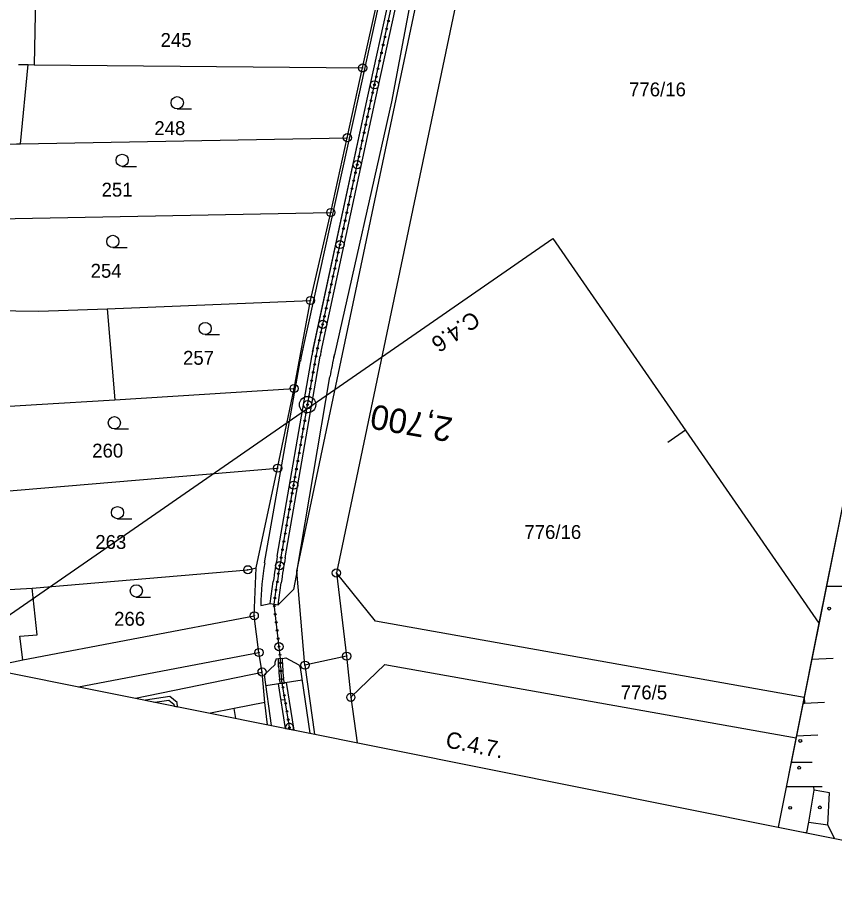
# Model space of a CAD drawing. Extents: x -548552 to -543113, y -1131925 to -1123599.
# Drawn here: x -547842 to -547742, y -1128917.1 to -1128809.3 of the extents above; entities that cross this region are included whole.
import ezdxf

# ---------------------------------------------------------------- set-up
doc = ezdxf.new("R2010")
doc.units = 0
for name, color, linetype in [('Hranice parcel', 7, 'Continuous'), ('HRANY', 7, 'Continuous'), ('Parcelní čísla', 7, 'Continuous'), ('Profile', 7, 'Continuous'), ('PROFILY NÁVRH', 7, 'Continuous'), ('STANIČENÍ', 7, 'Continuous'), ('SVAHY', 7, 'Continuous'), ('Vnitřní kresba', 7, 'Continuous'), ('Věcná břemena k části', 7, 'Continuous'), ('Značky bodu BP', 7, 'Continuous'), ('Značky budov', 7, 'Continuous'), ('Značky kultur', 7, 'Continuous')]:
    doc.layers.add(name, color=color, linetype=linetype)

msp = doc.modelspace()

# ---------------------------------------------------------------- linework, layer by layer
at = {"layer": 'Hranice parcel'}
for p, q in [((-547777.23, -1128754.88), (-547802.94, -1128877.23)), ((-547839.74, -1128805.37), (-547839.96, -1128815.03)), ((-547799.73, -1128815.42), (-547797.75, -1128806.42)), ((-547841.63, -1128824.71), (-547840.7, -1128815.02)), ((-547840.7, -1128815.02), (-547839.96, -1128815.03)), ((-547839.96, -1128815.03), (-547799.73, -1128815.42)), ((-547801.61, -1128823.96), (-547799.73, -1128815.42)), ((-547841.63, -1128824.71), (-547801.61, -1128823.96)), ((-547803.62, -1128833.12), (-547801.61, -1128823.96)), ((-547845.64, -1128833.91), (-547803.62, -1128833.12)), ((-547806.12, -1128843.88), (-547803.62, -1128833.12)), ((-547831.02, -1128844.89), (-547806.12, -1128843.88)), ((-547831.02, -1128844.89), (-547830.07, -1128856.04)), ((-547808.12, -1128854.65), (-547806.12, -1128843.88)), ((-547830.07, -1128856.04), (-547808.12, -1128854.65)), ((-547810.14, -1128864.4), (-547808.12, -1128854.65)), ((-547847.35, -1128867.53), (-547810.14, -1128864.4)), ((-547812.77, -1128876.59), (-547810.14, -1128864.4)), ((-547813, -1128882.47), (-547812.77, -1128876.59)), ((-547802.94, -1128877.23), (-547801.69, -1128887.41)), ((-547846.48, -1128879.44), (-547840.21, -1128879.08)), ((-547841.33, -1128887.85), (-547813, -1128882.47)), ((-547812.42, -1128886.96), (-547813, -1128882.47)), ((-547834.53, -1128891.17), (-547812.42, -1128886.96)), ((-547812.04, -1128889.36), (-547812.42, -1128886.96)), ((-547801.69, -1128887.41), (-547806.79, -1128888.51)), ((-547801.69, -1128887.41), (-547801.17, -1128892.45)), ((-547827.55, -1128892.57), (-547812.04, -1128889.36)), ((-547811.71, -1128893.08), (-547812.04, -1128889.36)), ((-547811.71, -1128893.08), (-547815.45, -1128893.81)), ((-547811.36, -1128895.81), (-547811.71, -1128893.08)), ((-547815.45, -1128893.81), (-547818.36, -1128894.41))]:
    msp.add_line(p, q, dxfattribs=at)
for points in [[(-547806.79, -1128888.51), (-547807.78, -1128877.02), (-547753.56, -1128619.34), (-547750.92, -1128605.27), (-547747.91, -1128589.66), (-547740.26, -1128539.03), (-547737.94, -1128522.98)], [(-547841.85, -1128815.01), (-547840.7, -1128815.02)], [(-547843.8, -1128824.75), (-547842.1, -1128824.72), (-547841.63, -1128824.71)], [(-547847.87, -1128845.07), (-547839.36, -1128845.21), (-547831.02, -1128844.89)], [(-547847.96, -1128857.07), (-547846.31, -1128857.01), (-547839.66, -1128856.6), (-547830.07, -1128856.04)], [(-547840.21, -1128879.08), (-547813.79, -1128876.84), (-547812.77, -1128876.59)], [(-547745.68, -1128892.49), (-547798.16, -1128883.13), (-547802.94, -1128877.23)], [(-547841.33, -1128887.85), (-547841.71, -1128884.97), (-547839.57, -1128884.82), (-547840.21, -1128879.08)], [(-547846.15, -1128888.84), (-547843.83, -1128888.4), (-547841.33, -1128887.85)], [(-547742.12, -1128887.68), (-547744.74, -1128887.82)], [(-547806.79, -1128888.51), (-547805.64, -1128896.96)], [(-547801.17, -1128892.45), (-547797.02, -1128888.44), (-547746.66, -1128897.39)], [(-547801.17, -1128892.45), (-547800.41, -1128898.01)], [(-547815.24, -1128895.04), (-547815.45, -1128893.81)], [(-547744.01, -1128897.1), (-547746.62, -1128897.2)], [(-547747.26, -1128900.38), (-547744.67, -1128900.4)], [(-547743.47, -1128903.4), (-547744.47, -1128903.39), (-547747.87, -1128903.41)]]:
    msp.add_lwpolyline(points, dxfattribs=at)
at = {"layer": 'HRANY'}
for p, q in [((-547805.86, -1128850.22), (-547799.09, -1128818.87)), ((-547810.08, -1128881.13), (-547808.2, -1128879.25)), ((-547812.21, -1128881.23), (-547811.07, -1128880.98)), ((-547811.07, -1128880.98), (-547810.08, -1128881.13)), ((-547810.29, -1128887.68), (-547810.03, -1128887.76)), ((-547809.89, -1128890.75), (-547809.29, -1128890.72)), ((-547809.76, -1128892.75), (-547809.17, -1128892.71))]:
    msp.add_line(p, q, dxfattribs=at)
at = {"layer": 'Profile'}
for p, q in [((-547725.75, -1128793.06), (-547748.86, -1128908.34)), ((-547725.75, -1128793.06), (-547748.86, -1128908.34)), ((-547725.75, -1128793.06), (-547748.86, -1128908.34)), ((-547725.75, -1128793.06), (-547743.85, -1128883.36)), ((-547760.18, -1128859.75), (-547762.35, -1128861.25)), ((-547748.86, -1128908.34), (-547705.37, -1128917.06))]:
    msp.add_line(p, q, dxfattribs=at)
at = {"layer": 'PROFILY NÁVRH'}
for p, q in [((-547792.64, -1128784.23), (-547800.18, -1128818.71)), ((-547799.09, -1128818.86), (-547791.52, -1128784.29)), ((-547798.11, -1128819.08), (-547790.54, -1128784.51)), ((-547789.64, -1128784.89), (-547796.19, -1128819.57)), ((-547800.18, -1128818.71), (-547807.12, -1128850.11)), ((-547805.8, -1128849.91), (-547799.09, -1128818.87)), ((-547804.82, -1128850.13), (-547798.11, -1128819.08)), ((-547796.19, -1128819.57), (-547803.19, -1128850.48)), ((-547811.73, -1128876), (-547807.36, -1128851.3)), ((-547810.19, -1128875.19), (-547805.92, -1128850.54)), ((-547809.21, -1128875.36), (-547804.93, -1128850.71)), ((-547807.76, -1128876.88), (-547803.73, -1128853.23)), ((-547807.76, -1128876.88), (-547808.2, -1128879.25)), ((-547811.07, -1128880.98), (-547810.68, -1128878.29)), ((-547810.08, -1128881.13), (-547809.69, -1128878.43)), ((-547810.42, -1128888.16), (-547810.29, -1128887.68)), ((-547809.53, -1128887.72), (-547810.03, -1128887.76)), ((-547810.02, -1128888.7), (-547810.03, -1128887.76)), ((-547809.53, -1128887.72), (-547809.15, -1128887.62)), ((-547809.52, -1128888.7), (-547809.53, -1128887.72)), ((-547809.15, -1128887.62), (-547807.53, -1128888.48)), ((-547811.77, -1128889.7), (-547810.42, -1128888.44)), ((-547810.42, -1128888.44), (-547810.42, -1128888.16)), ((-547807.53, -1128888.48), (-547807.37, -1128888.79)), ((-547807.37, -1128888.79), (-547806.21, -1128896.85)), ((-547811.77, -1128889.7), (-547810.92, -1128895.9)), ((-547809.31, -1128890.69), (-547809.4, -1128890.13)), ((-547807.14, -1128890.34), (-547811.58, -1128891.06)), ((-547809.18, -1128896.25), (-547810.05, -1128890.81)), ((-547809.8, -1128890.77), (-547809.89, -1128890.21)), ((-547808.13, -1128896.46), (-547809.06, -1128890.65))]:
    msp.add_line(p, q, dxfattribs=at)
for centre, radius, start, end in [((-547779.18, -1128856.28), 28.61, 167.5432, 169.9702), ((-547752.53, -1128861.95), 51.94, 167.2386, 170.3372), ((-547780.18, -1128881.58), 32.03, 169.9702, 179.3734)]:
    msp.add_arc(centre, radius, start, end, dxfattribs=at)
for centre, major_axis, ratio, start_param, end_param in [((-547790.65, -1128853.19), (-0.22, -15.5), 0.999728, 4.513855, 4.554879), ((-547790.65, -1128853.19), (-0.21, -14.5), 0.999709, 4.513855, 4.554879), ((-547719.55, -1128891.05), (-16.33, -99.16), 0.915595, 4.703161, 4.734399), ((-547719.55, -1128891.05), (-16.17, -98.18), 0.914747, 4.703161, 4.734399), ((-547799.78, -1128888.59), (4.28, -9.31), 0.999251, 4.292048, 4.440187), ((-547799.78, -1128888.59), (4.08, -8.86), 0.999212, 4.292048, 4.440187)]:
    msp.add_ellipse(centre, major_axis=major_axis, ratio=ratio, start_param=start_param, end_param=end_param, dxfattribs=at)
at = {"layer": 'STANIČENÍ'}
for p, q in [((-547798.6, -1128818.97), (-547791.03, -1128784.4)), ((-547805.31, -1128850.02), (-547798.6, -1128818.97)), ((-547800.2, -1128818.8), (-547800.17, -1128818.63)), ((-547809.7, -1128875.27), (-547805.43, -1128850.62)), ((-547810.58, -1128881.06), (-547810.19, -1128878.36)), ((-547809.78, -1128887.74), (-547810.58, -1128881.06)), ((-547809.77, -1128888.7), (-547809.78, -1128887.74)), ((-547808.65, -1128896.36), (-547809.65, -1128890.17)), ((-547809.18, -1128896.25), (-547808.27, -1128896.43))]:
    msp.add_line(p, q, dxfattribs=at)
for centre, radius in [((-547796.57, -1128809.67), 0.1), ((-547796.78, -1128810.65), 0.1), ((-547797.21, -1128812.6), 0.1), ((-547796.99, -1128811.63), 0.1), ((-547797.42, -1128813.58), 0.1), ((-547797.64, -1128814.56), 0.1), ((-547797.85, -1128815.53), 0.1), ((-547798.06, -1128816.51), 0.1), ((-547798.28, -1128817.49), 0.5), ((-547798.28, -1128817.49), 0.1), ((-547798.49, -1128818.46), 0.1), ((-547798.7, -1128819.44), 0.1), ((-547798.92, -1128820.42), 0.1), ((-547799.13, -1128821.4), 0.1), ((-547799.55, -1128823.35), 0.1), ((-547799.34, -1128822.37), 0.1), ((-547799.76, -1128824.33), 0.1), ((-547799.97, -1128825.31), 0.1), ((-547800.18, -1128826.28), 0.1), ((-547800.39, -1128827.26), 0.5), ((-547800.39, -1128827.26), 0.1), ((-547800.6, -1128828.24), 0.1), ((-547800.82, -1128829.22), 0.1), ((-547801.03, -1128830.19), 0.1), ((-547801.24, -1128831.17), 0.1), ((-547801.66, -1128833.13), 0.1), ((-547801.45, -1128832.15), 0.1), ((-547801.87, -1128834.1), 0.1), ((-547802.08, -1128835.08), 0.1), ((-547802.29, -1128836.06), 0.1), ((-547802.5, -1128837.04), 0.5), ((-547802.5, -1128837.04), 0.1), ((-547802.72, -1128838.01), 0.1), ((-547802.93, -1128838.99), 0.1), ((-547803.14, -1128839.97), 0.1), ((-547803.35, -1128840.94), 0.1), ((-547803.56, -1128841.92), 0.1), ((-547803.98, -1128843.88), 0.1), ((-547803.77, -1128842.9), 0.1), ((-547804.19, -1128844.85), 0.1), ((-547804.4, -1128845.83), 0.1), ((-547804.62, -1128846.81), 0.5), ((-547804.62, -1128846.81), 0.1), ((-547804.83, -1128847.79), 0.1), ((-547805.04, -1128848.76), 0.1), ((-547805.25, -1128849.74), 0.1), ((-547805.44, -1128850.72), 0.1), ((-547805.61, -1128851.71), 0.1), ((-547805.78, -1128852.69), 0.1), ((-547806.13, -1128854.66), 0.1), ((-547805.96, -1128853.68), 0.1), ((-547806.47, -1128856.63), 1), ((-547806.3, -1128855.65), 0.1), ((-547806.47, -1128856.63), 0.5), ((-547806.47, -1128856.63), 0.1), ((-547806.64, -1128857.62), 0.1), ((-547806.81, -1128858.61), 0.1), ((-547806.98, -1128859.59), 0.1), ((-547807.15, -1128860.58), 0.1), ((-547807.32, -1128861.56), 0.1), ((-547807.49, -1128862.55), 0.1), ((-547807.66, -1128863.53), 0.1), ((-547807.83, -1128864.52), 0.1), ((-547808.18, -1128866.49), 0.5), ((-547808.18, -1128866.49), 0.1), ((-547808.01, -1128865.5), 0.1), ((-547808.35, -1128867.47), 0.1), ((-547808.52, -1128868.46), 0.1), ((-547808.69, -1128869.44), 0.1), ((-547808.86, -1128870.43), 0.1), ((-547809.03, -1128871.41), 0.1), ((-547809.2, -1128872.4), 0.1), ((-547809.37, -1128873.38), 0.1), ((-547809.54, -1128874.37), 0.1), ((-547809.88, -1128876.34), 0.5), ((-547809.71, -1128875.36), 0.1), ((-547810.04, -1128877.33), 0.1), ((-547809.88, -1128876.34), 0.1), ((-547810.18, -1128878.32), 0.1), ((-547810.33, -1128879.31), 0.1), ((-547810.47, -1128880.3), 0.1), ((-547810.55, -1128881.29), 0.1), ((-547810.43, -1128882.28), 0.1), ((-547810.31, -1128883.27), 0.1), ((-547810.2, -1128884.27), 0.1), ((-547809.96, -1128886.25), 0.5), ((-547810.08, -1128885.26), 0.1), ((-547809.96, -1128886.25), 0.1), ((-547809.84, -1128887.25), 0.1), ((-547809.78, -1128888.24), 0.1), ((-547809.75, -1128889.24), 0.1), ((-547809.64, -1128890.23), 0.1), ((-547809.48, -1128891.22), 0.1), ((-547809.32, -1128892.21), 0.1), ((-547809.16, -1128893.2), 0.1), ((-547809, -1128894.18), 0.1), ((-547808.84, -1128895.17), 0.1), ((-547808.69, -1128896.16), 0.1)]:
    msp.add_circle(centre, radius, dxfattribs=at)
msp.add_arc((-547808.69, -1128896.16), 0.5, 326.6997, 190.631, dxfattribs=at)
for centre, major_axis, ratio, start_param, end_param in [((-547790.65, -1128853.19), (-0.24, -16.76), 0.999748, 4.513855, 4.554879), ((-547790.65, -1128853.19), (-0.21, -15), 0.999719, 4.513855, 4.554879), ((-547790.65, -1128853.19), (-0.18, -12.84), 0.999672, 4.513855, 4.554879), ((-547719.55, -1128891.05), (-16.25, -98.67), 0.915173, 4.703161, 4.734399), ((-547799.78, -1128888.59), (4.18, -9.08), 0.999232, 4.292048, 4.440187)]:
    msp.add_ellipse(centre, major_axis=major_axis, ratio=ratio, start_param=start_param, end_param=end_param, dxfattribs=at)
at = {"layer": 'SVAHY'}
for p, q in [((-547850.98, -1128887.87), (-547776.42, -1128836.29)), ((-547776.42, -1128836.29), (-547743.85, -1128883.36)), ((-547743.85, -1128883.36), (-547748.86, -1128908.34)), ((-547850.98, -1128887.87), (-547748.86, -1128908.34))]:
    msp.add_line(p, q, dxfattribs=at)
at = {"layer": 'Vnitřní kresba'}
for p, q in [((-547742.94, -1128878.85), (-547740.34, -1128878.83)), ((-547745.81, -1128893.16), (-547745.61, -1128893.15)), ((-547745.67, -1128892.46), (-547745.61, -1128893.15)), ((-547745.61, -1128893.15), (-547743.19, -1128893.05)), ((-547745.11, -1128907.73), (-547744.42, -1128903.82)), ((-547744.42, -1128903.82), (-547744.47, -1128903.39)), ((-547742.56, -1128904.16), (-547744.42, -1128903.82)), ((-547742.75, -1128908.06), (-547742.56, -1128904.16)), ((-547745.32, -1128908.98), (-547745.11, -1128907.73)), ((-547745.11, -1128907.73), (-547742.75, -1128908.06)), ((-547741.97, -1128909.72), (-547742.75, -1128908.06)), ((-547745.75, -1128908.96), (-547745.32, -1128908.98))]:
    msp.add_line(p, q, dxfattribs=at)
at = {"layer": 'Věcná břemena k části'}
for p, q in [((-547826.33, -1128892.81), (-547825.18, -1128893.04)), ((-547822.81, -1128893.52), (-547822.39, -1128893.6))]:
    msp.add_line(p, q, dxfattribs=at)
for points in [[(-547822.39, -1128893.6), (-547822.45, -1128893.07), (-547823.32, -1128892.36), (-547826.33, -1128892.81)], [(-547825.18, -1128893.04), (-547823.44, -1128892.78), (-547822.83, -1128893.27), (-547822.81, -1128893.52)]]:
    msp.add_lwpolyline(points, dxfattribs=at)
at = {"layer": 'Značky bodu BP'}
for centre, radius in [((-547799.73, -1128815.42), 0.5), ((-547799.73, -1128815.42), 0.0303), ((-547801.61, -1128823.96), 0.5), ((-547801.61, -1128823.96), 0.0303), ((-547803.62, -1128833.12), 0.5), ((-547803.62, -1128833.12), 0.0303), ((-547806.12, -1128843.88), 0.5), ((-547806.12, -1128843.88), 0.0303), ((-547808.12, -1128854.65), 0.5), ((-547808.12, -1128854.65), 0.0303), ((-547810.14, -1128864.4), 0.5), ((-547810.14, -1128864.4), 0.0303), ((-547813.79, -1128876.84), 0.5), ((-547813.79, -1128876.84), 0.0303), ((-547802.94, -1128877.23), 0.5), ((-547802.94, -1128877.23), 0.0303), ((-547813, -1128882.47), 0.5), ((-547813, -1128882.47), 0.0303), ((-547812.42, -1128886.96), 0.5), ((-547812.42, -1128886.96), 0.0303), ((-547801.69, -1128887.41), 0.5), ((-547806.79, -1128888.51), 0.5), ((-547801.69, -1128887.41), 0.0303), ((-547812.04, -1128889.36), 0.5), ((-547806.79, -1128888.51), 0.0303), ((-547812.04, -1128889.36), 0.0303), ((-547801.17, -1128892.45), 0.5), ((-547801.17, -1128892.45), 0.0303)]:
    msp.add_circle(centre, radius, dxfattribs=at)
at = {"layer": 'Značky budov'}
for centre in [(-547742.6, -1128881.59), (-547746.14, -1128897.79), (-547746.27, -1128901.07), (-547747.38, -1128905.97), (-547743.74, -1128905.92)]:
    msp.add_circle(centre, 0.175, dxfattribs=at)
at = {"layer": 'Značky kultur'}
for p, q in [((-547822.43, -1128820.43), (-547820.68, -1128820.43)), ((-547829.17, -1128827.48), (-547827.42, -1128827.48)), ((-547830.32, -1128837.41), (-547828.57, -1128837.41)), ((-547819.01, -1128848.06), (-547817.26, -1128848.06)), ((-547830.13, -1128859.6), (-547828.38, -1128859.6)), ((-547829.74, -1128870.6), (-547827.99, -1128870.6)), ((-547827.44, -1128880.18), (-547825.69, -1128880.18))]:
    msp.add_line(p, q, dxfattribs=at)
for centre in [(-547822.43, -1128819.68), (-547829.17, -1128826.73), (-547830.32, -1128836.66), (-547819.01, -1128847.31), (-547830.13, -1128858.85), (-547829.74, -1128869.85), (-547827.44, -1128879.43)]:
    msp.add_circle(centre, 0.75, dxfattribs=at)

# ---------------------------------------------------------------- texts
at = {"layer": 'Parcelní čísla'}
for s, p in [('245', (-547824.47, -1128812.86)), ('776/16', (-547767.1, -1128818.9)), ('248', (-547825.23, -1128823.64)), ('251', (-547831.69, -1128831.17)), ('254', (-547833.03, -1128841.1)), ('257', (-547821.72, -1128851.75)), ('260', (-547832.84, -1128863.11)), ('776/16', (-547779.92, -1128873.07)), ('263', (-547832.46, -1128874.29)), ('266', (-547830.16, -1128883.69)), ('776/5', (-547768.13, -1128892.7))]:
    msp.add_text(s, height=1.7, dxfattribs=at).set_placement(p)
at = {"layer": 'Profile'}
for s, rotation, p in [('C.4.6', 214.6796, (-547786.26, -1128845.07)), ('C.4.7.', 348.6654, (-547789.68, -1128898.54))]:
    msp.add_text(s, height=2, rotation=rotation, dxfattribs=at).set_placement(p)
at = {"layer": 'STANIČENÍ'}
msp.add_text('2,700', height=3, rotation=170.164, dxfattribs=at).set_placement((-547788.56, -1128858.28))

doc.saveas('drawing.dxf')
